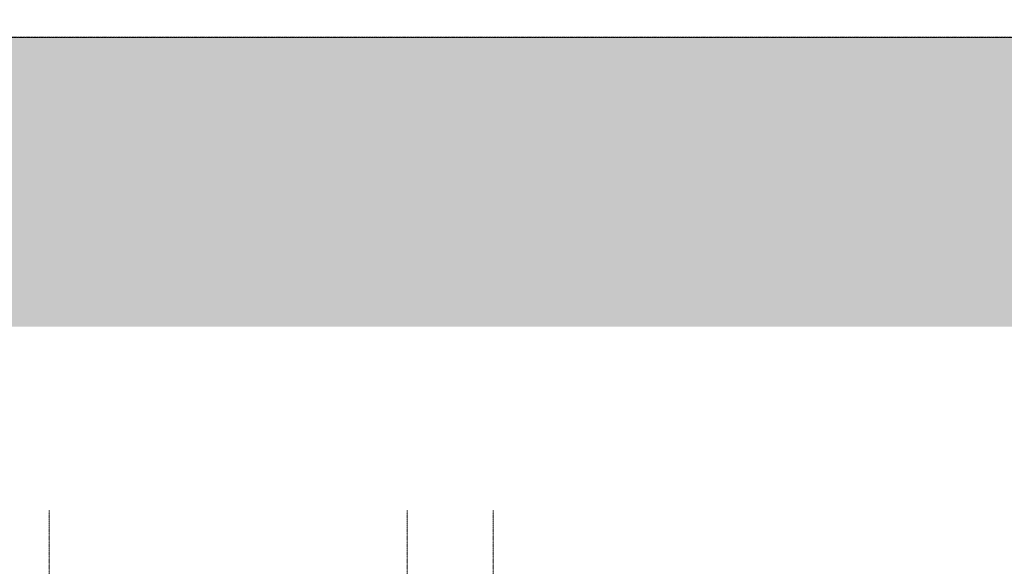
# Model space of a CAD drawing. Header units: millimetres. Extents: x -409347 to -76892, y 286088 to 1850972.
# Tile 259 of 364: x -257661 to -196450, y 1044517 to 1078482. Entities that reach past the tile are written whole.
import ezdxf

# ---------------------------------------------------------------- set-up
doc = ezdxf.new("R2010")
doc.units = ezdxf.units.MM
doc.linetypes.add('DGN Style 2', pattern=[3.08948, 1.853688, -1.235792])
doc.linetypes.add('DGN Style 4', pattern=[4.946257, 2.471584, -1.235792, 0.003089, -1.235792])
doc.layers.add('A_P_ACHS_HAR_X_X', color=70, linetype='DGN Style 4', lineweight=0, transparency=0.7)
doc.layers.add('base', color=4, linetype='Continuous', lineweight=40, transparency=0.5)
doc.layers.add('A_P_WAND_BET_A_X', color=25, linetype='Continuous', lineweight=0)
doc.layers.add('A_P_WAND_BET_V_X', color=131, linetype='DGN Style 2', lineweight=0)

# ---------------------------------------------------------------- blocks, each defined once
blk = doc.blocks.new('*U292')
at = {"layer": 'A_P_ACHS_HAR_X_X', "ltscale": 0.000466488, "transparency": 33554477}
for p, q in [((7.652, 45), (7.652, -45)), ((29.902, 45), (29.902, -45)), ((35.252, 45), (35.252, -45))]:
    blk.add_line(p, q, dxfattribs=at)

msp = doc.modelspace()

# ---------------------------------------------------------------- hatches: boundary and pattern name
at = {"layer": 'base', "lineweight": -3, "ltscale": 10, "transparency": 33554518, "extrusion": (0, 0, -1)}
h = msp.add_hatch(dxfattribs=at)
h.set_pattern_fill('EARTH', color=45, scale=700, style=0)
h.paths.add_polyline_path([(281041, 1059413), (393830, 1038526), (393830, 1077375), (110942, 1077375), (110942, 1059413)])

# ---------------------------------------------------------------- linework, layer by layer
at = {"layer": 'A_P_WAND_BET_A_X', "ltscale": 0.01}
msp.add_3dface([(-409347, 1850972), (-87526, 1850972), (-87526, 286088), (-409347, 286088)], dxfattribs=at)
at = {"layer": 'A_P_WAND_BET_V_X'}
for points in [[(-393830, 1077375), (-393823, 942375), (-110929, 942390), (-110936, 1077390)], [(-393830, 1077375), (-393823, 942375), (-110929, 942390), (-110936, 1077390)], [(-393823, 1077390), (-393823, 942375), (-110936, 942375), (-110936, 1077390)]]:
    msp.add_3dface(points, dxfattribs=at)

# ---------------------------------------------------------------- block references
at = {"layer": 'A_P_ACHS_HAR_X_X', "ltscale": 0.000466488, "transparency": 33554477, "xscale": 1000, "yscale": 1000, "zscale": 1000}
msp.add_blockref('*U292', (-263473, 1003006), dxfattribs=at)

doc.saveas('drawing.dxf')
